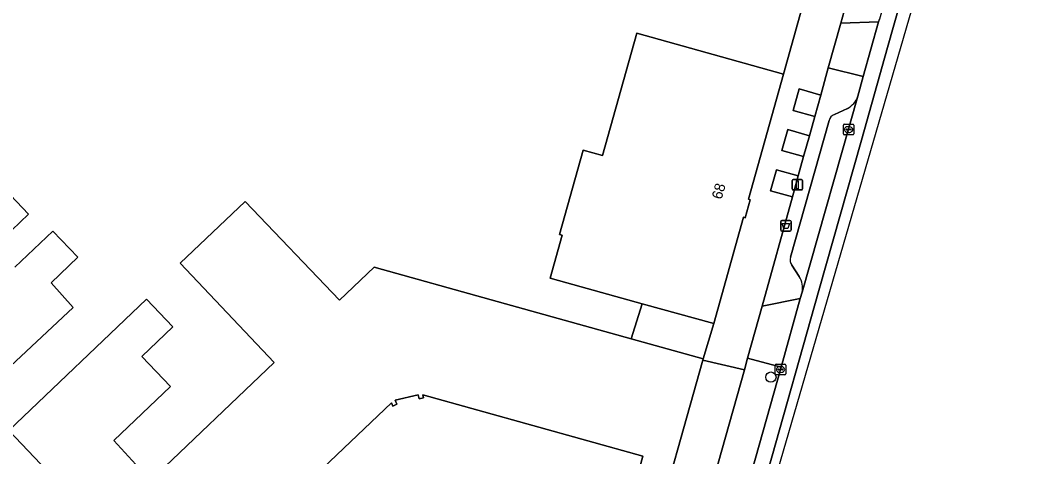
# Model space of a CAD drawing. Extents: x 162523 to 163266, y 381230 to 382050.
# Drawn here: x 163097.3 to 163194.9, y 381310.4 to 381352.2 of the extents above; entities that cross this region are included whole.
import ezdxf

# ---------------------------------------------------------------- set-up
doc = ezdxf.new("R2010")
doc.units = 0
for name, color, linetype in [('IMGEO_Afvalbak', 7, 'Continuous'), ('IMGEO_Boom', 7, 'Continuous'), ('IMGEO_Erf', 7, 'Continuous'), ('IMGEO_Fietspad_gesloten', 7, 'Continuous'), ('IMGEO_Kolk', 7, 'Continuous'), ('IMGEO_Lichtmast', 7, 'Continuous'), ('IMGEO_Pand', 7, 'Continuous'), ('IMGEO_Pand_nummerreeks', 7, 'Continuous'), ('IMGEO_Parkeervlak_open', 7, 'Continuous'), ('IMGEO_Rijbaan_lokaal_gesloten', 7, 'Continuous'), ('IMGEO_Terreindeel_open', 7, 'Continuous'), ('IMGEO_Voetpad_open', 7, 'Continuous')]:
    doc.layers.add(name, color=color, linetype=linetype)

msp = doc.modelspace()

# ---------------------------------------------------------------- linework, layer by layer
at = {"layer": 'IMGEO_Afvalbak'}
for p, q in [((163170.106, 381332.994), (163170.896, 381332.994)), ((163170.896, 381332.994), (163170.106, 381332.994)), ((163170.006, 381332.094), (163170.006, 381332.894)), ((163170.006, 381332.894), (163170.006, 381332.094)), ((163170.996, 381332.894), (163170.996, 381332.094)), ((163170.996, 381332.094), (163170.996, 381332.894)), ((163170.896, 381331.994), (163170.106, 381331.994)), ((163170.106, 381331.994), (163170.896, 381331.994))]:
    msp.add_line(p, q, dxfattribs=at)
msp.add_lwpolyline([(163170.149, 381332.708), (163170.853, 381332.708), (163170.704, 381332.238), (163170.298, 381332.238), (163170.149, 381332.708)], dxfattribs=at)
for centre, start, end in [((163170.106, 381332.894), 90, 180), ((163170.106, 381332.894), 90, 180), ((163170.896, 381332.894), 0, 90), ((163170.896, 381332.894), 360, 90), ((163170.106, 381332.094), 180, 270), ((163170.106, 381332.094), 180, 270), ((163170.896, 381332.094), 270, 0), ((163170.896, 381332.094), 270, 0)]:
    msp.add_arc(centre, 0.1, start, end, dxfattribs=at)
at = {"layer": 'IMGEO_Boom'}
msp.add_circle((163169.071, 381318.013), 0.489, dxfattribs=at)
at = {"layer": 'IMGEO_Erf'}
for points in [[(163149.103, 381331.587), (163148.836, 381331.662), (163151.102, 381339.74), (163152.968, 381339.216), (163156.255, 381350.93), (163170.267, 381346.999), (163172.033, 381353.291), (163174.088, 381360.608), (163176.997, 381359.942), (163180.707, 381373.62), (163183.177, 381385.947), (163183.278, 381386.103), (163180.185, 381386.837), (163180.848, 381389.835), (163185.727, 381389.42), (163185.754, 381389.585), (163186.557, 381394.438), (163186.986, 381397.033), (163189.776, 381415.215)], [(163085.503, 381346.81), (163098.042, 381333.625), (163094.795, 381330.537)], [(163118.101, 381289.79), (163096.134, 381312.906), (163109.324, 381325.485), (163111.856, 381322.816), (163108.885, 381319.993), (163111.626, 381317.107), (163106.201, 381311.953), (163109.72, 381308.122), (163121.53, 381319.421), (163112.53, 381328.913), (163118.755, 381334.82), (163127.792, 381325.39), (163131.097, 381328.539), (163142.318, 381325.411), (163155.699, 381321.68), (163156.764, 381325.036), (163149.554, 381327.046), (163147.954, 381327.492), (163149.103, 381331.587)], [(163096.711, 381328.523), (163100.361, 381331.979), (163102.759, 381329.485), (163100.214, 381327.039), (163102.29, 381324.687), (163095.283, 381318.144)], [(163153.113, 381271.101), (163166.53, 381318.72), (163162.563, 381319.648), (163157.407, 381301.38)], [(163156.202, 381308.21), (163156.827, 381310.455), (163135.754, 381316.318), (163135.828, 381316.017), (163135.423, 381315.917), (163135.324, 381316.319), (163133.125, 381315.789), (163133.289, 381315.409), (163132.909, 381315.245), (163132.761, 381315.538), (163114.426, 381298.107)]]:
    msp.add_lwpolyline(points, dxfattribs=at)
msp.add_lwpolyline([(163163.597, 381323.13), (163156.764, 381325.036), (163155.699, 381321.68), (163162.595, 381319.758)], close=True, dxfattribs=at)
at = {"layer": 'IMGEO_Fietspad_gesloten'}
for points in [[(163193.255, 381414.86), (163189.041, 381389.044), (163187.526, 381381.562), (163186.599, 381377.668), (163179.45, 381352.286), (163179.378, 381352.03), (163177.912, 381346.783), (163177.396, 381344.892), (163172.06, 381326.147), (163171.886, 381325.528), (163170.04, 381318.958), (163164.095, 381297.8), (163158.494, 381281.107), (163157.546, 381278.134), (163155.211, 381271.212)], [(163153.068, 381266.665), (163152.267, 381265.686), (163150.14, 381263.088), (163152.456, 381261.506), (163154.875, 381266.297), (163156.947, 381271.696), (163158.8, 381277.397), (163162.539, 381288.498), (163162.653, 381288.836), (163165.562, 381297.502), (163168.783, 381309.023), (163173.669, 381326.303), (163177.748, 381340.702), (163180.234, 381349.548), (163186.222, 381370.751)]]:
    msp.add_lwpolyline(points, dxfattribs=at)
at = {"layer": 'IMGEO_Kolk'}
for p, q in [((163176.007, 381341.286), (163176.007, 381342.138)), ((163176.082, 381342.212), (163176.934, 381342.212)), ((163176.495, 381341.992), (163176.52, 381341.992)), ((163177.008, 381342.138), (163177.008, 381341.286)), ((163176.934, 381341.212), (163176.082, 381341.212)), ((163176.266, 381341.706), (163176.266, 381341.718)), ((163176.704, 381341.669), (163176.306, 381341.669)), ((163176.309, 381341.755), (163176.707, 381341.755)), ((163176.518, 381341.432), (163176.493, 381341.432)), ((163176.75, 381341.718), (163176.75, 381341.706)), ((163169.49, 381318.316), (163169.49, 381319.168)), ((163169.565, 381319.242), (163170.417, 381319.242)), ((163169.749, 381318.736), (163169.749, 381318.748)), ((163170.187, 381318.699), (163169.789, 381318.699)), ((163169.792, 381318.785), (163170.19, 381318.785)), ((163170.001, 381318.462), (163169.976, 381318.462)), ((163169.978, 381319.022), (163170.003, 381319.022)), ((163170.233, 381318.748), (163170.233, 381318.736)), ((163170.491, 381319.168), (163170.491, 381318.316)), ((163170.417, 381318.242), (163169.565, 381318.242))]:
    msp.add_line(p, q, dxfattribs=at)
for points in [[(163176.007, 381341.286), (163176.007, 381342.138)], [(163176.082, 381342.212), (163176.934, 381342.212)], [(163177.008, 381342.138), (163177.008, 381341.286)], [(163176.934, 381341.212), (163176.082, 381341.212)], [(163169.49, 381318.316), (163169.49, 381319.168)], [(163169.565, 381319.242), (163170.417, 381319.242)], [(163170.491, 381319.168), (163170.491, 381318.316)], [(163170.417, 381318.242), (163169.565, 381318.242)]]:
    msp.add_lwpolyline(points, dxfattribs=at)
for centre, radius, start, end in [((163176.084, 381342.136), 0.0765, 91.55205, 178.44795), ((163176.084, 381342.136), 0.0765, 91.55205, 178.44795), ((163176.932, 381342.136), 0.0765, 1.55205, 88.44795), ((163176.932, 381342.136), 0.0765, 1.55205, 88.44795), ((163176.084, 381341.288), 0.0765, 181.55205, 268.44795), ((163176.084, 381341.288), 0.0765, 181.55205, 268.44795), ((163176.306, 381341.715), 0.0403, 85.87752, 175.75265), ((163176.303, 381341.705), 0.0366, 178.93798, 274.71019), ((163176.707, 381341.712), 0.043, 264.86636, 352.45326), ((163176.711, 381341.717), 0.0386, 1.73085, 96.63898), ((163176.932, 381341.288), 0.0765, 271.55205, 358.44795), ((163176.932, 381341.288), 0.0765, 271.55205, 358.44795), ((163169.567, 381319.166), 0.0765, 91.55205, 178.44795), ((163169.567, 381319.166), 0.0765, 91.55205, 178.44795), ((163169.789, 381318.745), 0.0403, 85.87752, 175.75265), ((163169.786, 381318.735), 0.0366, 178.93798, 274.71019), ((163170.19, 381318.742), 0.043, 264.86636, 352.45326), ((163170.194, 381318.747), 0.0386, 1.73085, 96.63898), ((163170.415, 381319.166), 0.0765, 1.55205, 88.44795), ((163170.415, 381319.166), 0.0765, 1.55205, 88.44795), ((163169.567, 381318.318), 0.0765, 181.55205, 268.44795), ((163169.567, 381318.318), 0.0765, 181.55205, 268.44795), ((163170.415, 381318.318), 0.0765, 271.55205, 358.44795), ((163170.415, 381318.318), 0.0765, 271.55205, 358.44795)]:
    msp.add_arc(centre, radius, start, end, dxfattribs=at)
for centre, major_axis, ratio, start_param, end_param in [((163176.494, 381341.712), (-0.387, 0.002), 0.722429, 4.712389, 7.853982), ((163176.519, 381341.712), (-0.39, 0.002), 0.717154, 1.570796, 4.712389), ((163169.977, 381318.742), (-0.387, 0.002), 0.722429, 4.712389, 7.853982), ((163170.002, 381318.742), (-0.39, 0.002), 0.717154, 1.570796, 4.712389)]:
    msp.add_ellipse(centre, major_axis=major_axis, ratio=ratio, start_param=start_param, end_param=end_param, dxfattribs=at)
at = {"layer": 'IMGEO_Lichtmast'}
for p, q in [((163171.197, 381336.924), (163171.987, 381336.924)), ((163171.987, 381336.924), (163171.197, 381336.924)), ((163171.097, 381336.024), (163171.097, 381336.824)), ((163171.097, 381336.824), (163171.097, 381336.024)), ((163171.987, 381335.924), (163171.197, 381335.924)), ((163171.197, 381335.924), (163171.987, 381335.924)), ((163172.087, 381336.824), (163172.087, 381336.024)), ((163172.087, 381336.024), (163172.087, 381336.824))]:
    msp.add_line(p, q, dxfattribs=at)
msp.add_lwpolyline([(163171.517, 381336.799), (163171.667, 381336.799), (163171.667, 381336.049), (163171.517, 381336.049), (163171.517, 381336.799)], dxfattribs=at)
for centre, start, end in [((163171.197, 381336.824), 90, 180), ((163171.197, 381336.824), 90, 180), ((163171.987, 381336.824), 0, 90), ((163171.987, 381336.824), 360, 90), ((163171.197, 381336.024), 180, 270), ((163171.197, 381336.024), 180, 270), ((163171.987, 381336.024), 270, 0), ((163171.987, 381336.024), 270, 0)]:
    msp.add_arc(centre, 0.1, start, end, dxfattribs=at)
at = {"layer": 'IMGEO_Pand'}
msp.add_lwpolyline([(163170.267, 381346.999), (163156.255, 381350.93), (163152.968, 381339.216), (163151.102, 381339.74), (163148.836, 381331.662), (163149.103, 381331.587), (163147.954, 381327.492), (163149.554, 381327.046), (163156.764, 381325.036), (163163.597, 381323.13), (163166.438, 381333.32), (163166.62, 381333.27), (163167.096, 381334.996), (163166.924, 381335.05)], close=True, dxfattribs=at)
for points in [[(163094.795, 381330.537), (163098.042, 381333.625), (163085.503, 381346.81)], [(163157.407, 381301.38), (163162.563, 381319.648), (163162.595, 381319.758), (163155.699, 381321.68), (163142.318, 381325.411), (163131.097, 381328.539), (163127.792, 381325.39), (163118.755, 381334.82), (163112.53, 381328.913), (163121.53, 381319.421), (163109.72, 381308.122), (163106.201, 381311.953), (163111.626, 381317.107), (163108.885, 381319.993), (163111.856, 381322.816), (163109.324, 381325.485), (163096.134, 381312.906), (163118.101, 381289.79)], [(163095.283, 381318.144), (163102.29, 381324.687), (163100.214, 381327.039), (163102.759, 381329.485), (163100.361, 381331.979), (163096.711, 381328.523)], [(163114.426, 381298.107), (163132.761, 381315.538), (163132.909, 381315.245), (163133.289, 381315.409), (163133.125, 381315.789), (163135.324, 381316.319), (163135.423, 381315.917), (163135.828, 381316.017), (163135.754, 381316.318), (163156.827, 381310.455), (163156.202, 381308.21)]]:
    msp.add_lwpolyline(points, dxfattribs=at)
at = {"layer": 'IMGEO_Parkeervlak_open'}
for points in [[(163172.06, 381326.147), (163177.396, 381344.892)], [(163176.385, 381343.715), (163175.145, 381343.148)], [(163174.635, 381342.575), (163170.957, 381329.492)], [(163171.059, 381328.717), (163171.76, 381327.639)]]:
    msp.add_lwpolyline(points, dxfattribs=at)
for centre, radius, start, end in [((163175.292, 381345.677), 2.246, 299.13161, 339.54564), ((163175.44, 381342.372), 0.831, 110.83248, 165.826), ((163171.796, 381329.208), 0.886, 161.32277, 213.67277), ((163170.206, 381326.55), 1.898, 347.72855, 35.00945)]:
    msp.add_arc(centre, radius, start, end, dxfattribs=at)
at = {"layer": 'IMGEO_Rijbaan_lokaal_gesloten'}
for points in [[(163146.87, 381246.552), (163149.819, 381243.358), (163150.426, 381242.7), (163194.029, 381392.739), (163197.503, 381419.325), (163200.685, 381443.671), (163212.433, 381491.793), (163214.721, 381501.163), (163248.38, 381600.231), (163259.417, 381623.955)], [(163186.222, 381370.751), (163180.234, 381349.548), (163177.748, 381340.702), (163173.669, 381326.303), (163168.783, 381309.023), (163165.562, 381297.502), (163162.653, 381288.836), (163162.539, 381288.498), (163158.8, 381277.397), (163156.947, 381271.696), (163154.875, 381266.297), (163152.456, 381261.506)]]:
    msp.add_lwpolyline(points, dxfattribs=at)
at = {"layer": 'IMGEO_Terreindeel_open'}
for points in [[(163173.834, 381345.012), (163171.778, 381345.596), (163171.197, 381343.548), (163173.264, 381342.961)], [(163172.753, 381341.123), (163170.676, 381341.712), (163170.111, 381339.718), (163172.199, 381339.126)], [(163171.682, 381337.267), (163169.607, 381337.855), (163169.038, 381335.85), (163171.124, 381335.258)]]:
    msp.add_lwpolyline(points, close=True, dxfattribs=at)
at = {"layer": 'IMGEO_Voetpad_open'}
for points in [[(163172.033, 381353.291), (163170.267, 381346.999), (163166.924, 381335.05), (163167.096, 381334.996), (163166.62, 381333.27), (163166.438, 381333.32), (163163.597, 381323.13), (163162.595, 381319.758), (163162.563, 381319.648), (163166.53, 381318.72), (163166.841, 381319.839), (163168.222, 381324.812), (163171.124, 381335.258), (163169.038, 381335.85), (163169.607, 381337.855), (163171.682, 381337.267), (163172.199, 381339.126), (163170.111, 381339.718), (163170.676, 381341.712), (163172.753, 381341.123), (163173.264, 381342.961), (163171.197, 381343.548), (163171.778, 381345.596), (163173.834, 381345.012), (163174.562, 381347.633), (163175.748, 381351.904), (163184.215, 381382.38)], [(163186.599, 381377.668), (163187.526, 381381.562), (163184.215, 381382.38), (163175.748, 381351.904), (163179.378, 381352.03), (163179.45, 381352.286)], [(163177.396, 381344.892), (163177.912, 381346.783), (163174.562, 381347.633), (163173.834, 381345.012), (163173.264, 381342.961), (163172.753, 381341.123), (163172.199, 381339.126), (163171.682, 381337.267), (163171.124, 381335.258), (163168.222, 381324.812), (163171.886, 381325.528), (163172.06, 381326.147)], [(163175.145, 381343.148), (163176.385, 381343.715)], [(163170.957, 381329.492), (163174.635, 381342.575)], [(163171.76, 381327.639), (163171.059, 381328.717)], [(163155.211, 381271.212), (163157.546, 381278.134), (163158.494, 381281.107), (163164.095, 381297.8), (163170.04, 381318.958), (163166.841, 381319.839), (163166.53, 381318.72), (163153.113, 381271.101), (163152.909, 381270.379), (163150.462, 381267.098), (163146.767, 381262.569), (163144.855, 381260.242), (163140.204, 381254.49), (163136.659, 381252.418)]]:
    msp.add_lwpolyline(points, dxfattribs=at)
for points in [[(163175.748, 381351.904), (163174.562, 381347.633), (163177.912, 381346.783), (163179.378, 381352.03)], [(163170.04, 381318.958), (163171.886, 381325.528), (163168.222, 381324.812), (163166.841, 381319.839)]]:
    msp.add_lwpolyline(points, close=True, dxfattribs=at)
for centre, radius, start, end in [((163175.292, 381345.677), 2.246, 299.13161, 339.54564), ((163175.44, 381342.372), 0.831, 110.83248, 165.826), ((163171.796, 381329.208), 0.886, 161.32277, 213.67277), ((163170.206, 381326.55), 1.898, 347.72855, 35.00945)]:
    msp.add_arc(centre, radius, start, end, dxfattribs=at)

# ---------------------------------------------------------------- texts
at = {"layer": 'IMGEO_Pand_nummerreeks'}
msp.add_text('68', height=1, rotation=74.31263, dxfattribs=at).set_placement((163164.349, 381334.965))

doc.saveas('drawing.dxf')
